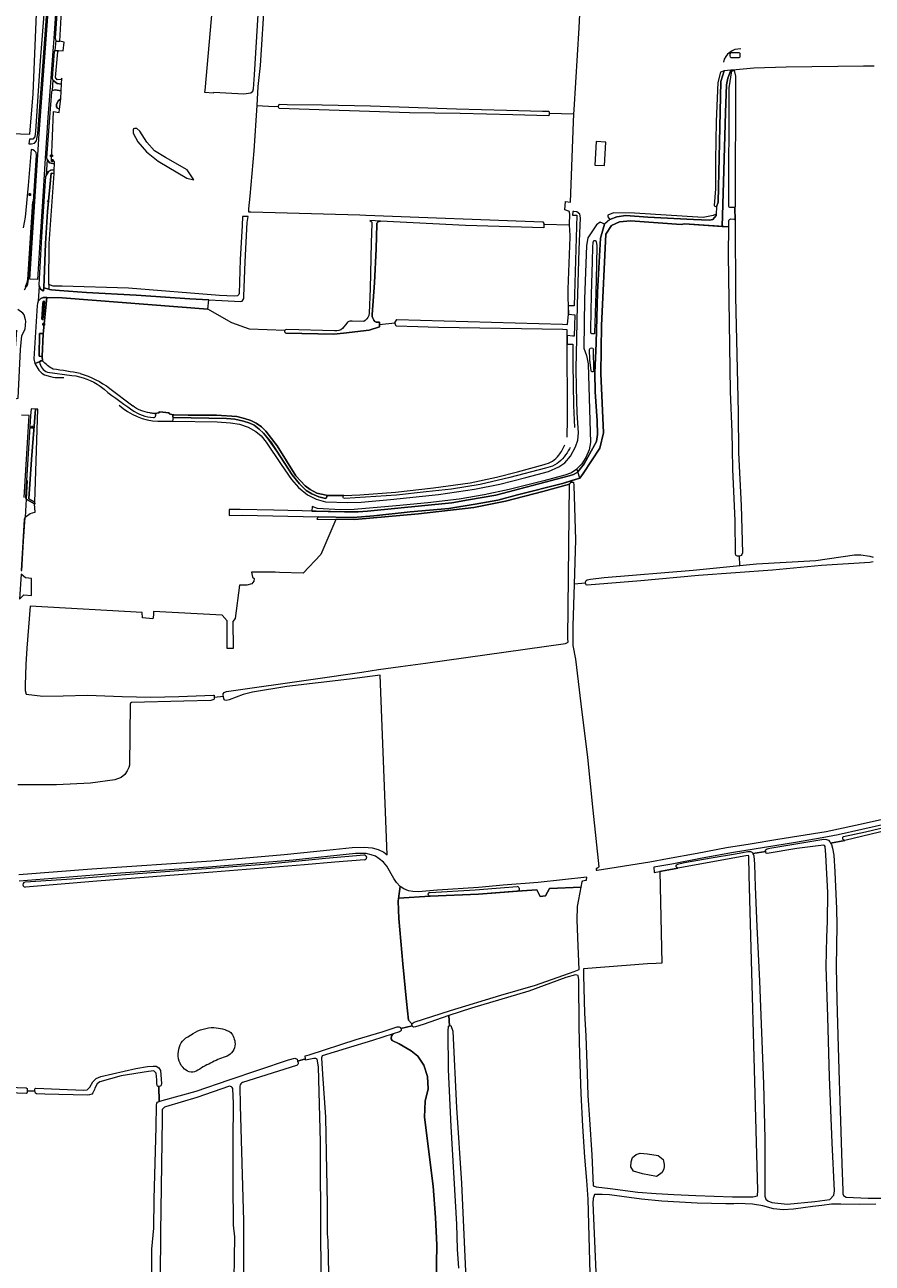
# Model space of a CAD drawing. Header units: metres. Extents: x 209813 to 223847, y 571801 to 587119.
# Tile 632 of 656: x 221809 to 222241, y 579156 to 579788. Entities that reach past the tile are written whole.
import ezdxf
from ezdxf.enums import TextEntityAlignment as Align

# ---------------------------------------------------------------- set-up
doc = ezdxf.new("R2010")
doc.units = ezdxf.units.M
for name, color, linetype, lineweight in [('B-RO-GR-BEPLANTING_CULTUUR_BOSPLANTSOEN-GV', 8, 'Continuous', 0), ('B-RO-GR-BOUWLAND-GV', 8, 'Continuous', 0), ('B-RO-GR-GRAS-GV', 8, 'Continuous', 0), ('B-RO-GR-GROENVOORZIENING-GV', 8, 'Continuous', 0), ('B-RO-IE-MEUBILAIR_WEGMEUBILAIR-S', 8, 'Continuous', 0), ('B-RO-KL-BRANDSTOF_LOCATIEPAAL-S', 8, 'Continuous', 0), ('B-RO-KL-DATA_CAI-S', 8, 'Continuous', 0), ('B-RO-OG-TERREIN_CULTUURSCHEIDING-GV', 8, 'Continuous', 0), ('B-RO-OG-WATER_GREPPEL-GV', 8, 'Continuous', 0), ('B-RO-OG-WEG-GV', 8, 'Continuous', 0), ('B-RO-RI-TERREINKAST-S', 8, 'Continuous', 0), ('B-RO-VH-ONVERHARD-GV', 8, 'Continuous', 0), ('B-RO-VH-VERHARDING_BETONSTRAATSTEEN-GV', 8, 'Continuous', 0), ('B-RO-VH-VERHARDING_HALFVERHARDING-GV', 8, 'Continuous', 0), ('B-RO-VH-VERHARDING_HALFVERHARDING_GRIND-GV', 8, 'Continuous', 0), ('B-RO-VW-MARKERING-G', 8, 'Continuous', 0)]:
    doc.layers.add(name, color=color, linetype=linetype, lineweight=lineweight)
doc.styles.add('NLCS-ISO', font='txt')

# ---------------------------------------------------------------- blocks, each defined once
blk = doc.blocks.new('SIE-WATER_VERKLIKKER_TRANSPORTLEIDING-SO')
at = {"color": 0, "linetype": 'ByBlock', "lineweight": 18}
blk.add_circle((0, 0), 1.5, dxfattribs=at)
at = {"color": 0, "linetype": 'ByBlock', "lineweight": 18, "style": 'NLCS-ISO'}
blk.add_text('vt', height=1.5, dxfattribs=at).set_placement((0, 0), align=Align.MIDDLE_CENTER)
blk = doc.blocks.new('SKL-DATA_SIGNAAL_CAIKAST-SO')
at = {"color": 0, "linetype": 'ByBlock', "lineweight": 18}
for points in [[(-2, 2), (2, 2), (2, 1.68), (-2, 1.68)], [(-2, 1.52), (2, 1.52), (2, -2), (-2, -2)]]:
    blk.add_lwpolyline(points, close=True, dxfattribs=at)
at = {"color": 0, "linetype": 'ByBlock', "lineweight": 18, "style": 'NLCS-ISO'}
blk.add_text('cai', height=1.5, dxfattribs=at).set_placement((0, 0), align=Align.MIDDLE_CENTER)
blk = doc.blocks.new('SKL-DATA_KAST-SO')
at = {"color": 0, "linetype": 'ByBlock', "lineweight": 18}
for points in [[(-2, 2), (2, 2), (2, 1.68), (-2, 1.68)], [(-2, 1.52), (2, 1.52), (2, -2), (-2, -2)]]:
    blk.add_lwpolyline(points, close=True, dxfattribs=at)
blk = doc.blocks.new('SRI-TERREINKAST-SO')
at = {"color": 0, "linetype": 'ByBlock', "lineweight": 18}
for points in [[(-2, 2), (2, 2), (2, 1.68), (-2, 1.68)], [(-2, 1.52), (2, 1.52), (2, -2), (-2, -2)]]:
    blk.add_lwpolyline(points, close=True, dxfattribs=at)
at = {"color": 0, "linetype": 'ByBlock', "lineweight": 18, "style": 'NLCS-ISO'}
blk.add_text('rio', height=1.5, dxfattribs=at).set_placement((0, 0), align=Align.MIDDLE_CENTER)

msp = doc.modelspace()

# ---------------------------------------------------------------- linework, layer by layer
at = {"layer": 'B-RO-GR-BEPLANTING_CULTUUR_BOSPLANTSOEN-GV', "flags": 128}
msp.add_lwpolyline([(221826.241, 579744.764), (221826.908, 579749.924), (221825.502, 579748.947), (221824.672, 579747.158), (221824.672, 579745.914), (221825.16, 579745.174)], close=True, dxfattribs=at)
for points in [[(222096.873, 579144.98), (222096.088, 579176.373), (222095.733, 579189.139), (222095.032, 579198.549), (222094.089, 579210.535), (222092.961, 579226.376), (222092.193, 579242.982), (222091.386, 579262.758), (222091.138, 579276.851), (222091.02, 579300.973), (222090.608, 579303.078), (222089.218, 579303.49), (222084.252, 579302.044), (222065.422, 579295.186), (222036.175, 579286.437), (222024.731, 579282.76), (222024.999, 579277.363), (222025.732, 579277.532), (222026.77, 579274.771), (222028.646, 579235.617), (222031.103, 579197.251), (222033.93, 579137.276)], [(222018.2, 579147.001), (222018.517, 579165.575), (222017.882, 579179.704), (222016.612, 579195.738), (222012.326, 579230.822), (222012.644, 579239.077), (222014.072, 579245.268), (222013.755, 579251.618), (222012.009, 579257.333), (222008.834, 579261.937), (222005.491, 579264.644), (221999.36, 579268.233), (221995.722, 579269.886), (221995.259, 579270.878), (221995.392, 579272.4), (221996.359, 579273.441), (221985.826, 579270.022), (221972.345, 579265.901), (221960.034, 579262.081), (221959.694, 579261.19), (221960.362, 579252.762), (221961.812, 579230.971), (221962.32, 579203.664), (221962.546, 579196.06), (221962.702, 579185.667), (221962.587, 579171.338), (221963.047, 579167.953), (221964.542, 579091.253)]]:
    msp.add_lwpolyline(points, dxfattribs=at)
at = {"layer": 'B-RO-GR-BOUWLAND-GV', "flags": 128}
for points in [[(221795.204, 579246.323), (221809.243, 579245.805), (221809.664, 579245.45), (221809.814, 579245.141), (221809.737, 579244.258), (221813.688, 579244.138), (221813.624, 579244.507), (221813.636, 579245.111), (221813.778, 579245.46), (221814.214, 579245.639), (221826.276, 579245.236), (221838.547, 579244.632), (221840.367, 579244.83), (221841.759, 579246.204), (221843.134, 579248.936), (221844.891, 579250.62), (221847.295, 579251.548), (221865.179, 579255.731), (221871.107, 579256.733), (221873.934, 579256.964), (221875.416, 579256.925), (221876.889, 579256.107), (221877.755, 579254.611), (221878.216, 579248.044), (221877.981, 579247.127), (221877.819, 579246.87), (221877.566, 579246.611), (221877.073, 579246.532), (221876.79, 579246.529), (221876.955, 579238.911), (221878.559, 579239.326), (221895.798, 579244.194), (221912.634, 579249.882), (221942.977, 579260.175), (221946.132, 579261.02), (221947.339, 579260.44), (221947.563, 579259.517), (221951.603, 579260.55), (221951.439, 579262.199), (221953.499, 579262.739), (221977.475, 579270.558), (221990.691, 579274.365), (221998.394, 579276.915), (221999.38, 579276.981), (221999.988, 579276.567), (222000.189, 579276.084), (222006.024, 579277.486), (222005.939, 579277.648), (222005.874, 579278.043), (222005.885, 579278.394), (222004.108, 579280.386), (222003.034, 579289.835), (222001.279, 579309.083), (221999.202, 579332.132), (221998.88, 579340.931), (221999.799, 579348.531), (221998.017, 579350.423), (221996.627, 579352.595), (221993.147, 579358.806), (221991.372, 579360.794), (221989.212, 579362.597), (221987.231, 579363.914), (221985.027, 579364.688), (221982.488, 579365.301), (221977.081, 579365.307), (221945.397, 579361.844), (221902.141, 579358.301), (221852.452, 579354.885), (221805.695, 579351.163)], [(221981.637, 579362.084), (221966.575, 579360.924), (221951.102, 579359.589), (221904.329, 579355.783), (221845.27, 579351.244), (221808.899, 579348.197)], [(221891.663, 579271.866), (221894.304, 579273.598)]]:
    msp.add_lwpolyline(points, dxfattribs=at)
at = {"layer": 'B-RO-GR-BOUWLAND-GV'}
for points in [[(221894.304, 579273.598, -0.1413561), (221904.967, 579276.555)], [(221904.967, 579276.555, -0.1189019), (221913.469, 579274.13)], [(221886.899, 579264.436, -0.2613006), (221891.663, 579271.866)], [(221913.469, 579274.13, -0.1611663), (221915.735, 579268.288)], [(221889.985, 579255.428, -0.2817673), (221886.899, 579264.436)], [(221915.735, 579268.288, -0.2779894), (221911.619, 579261.919)], [(221904.232, 579258.893, 0.0317351), (221896.767, 579254.881)], [(221911.619, 579261.919, 0.0537399), (221904.232, 579258.893)], [(221896.767, 579254.881, -0.3811738), (221889.985, 579255.428)]]:
    msp.add_lwpolyline(points, format="xyb", dxfattribs=at)
msp.add_arc((221981.679, 579363.266), 1.182, 267.969815, 104.095814, dxfattribs=at)
at = {"layer": 'B-RO-GR-GRAS-GV', "flags": 128}
for points in [[(221909.073, 579854.434), (221900.257, 579754.262), (221900.182, 579753.412), (221904.737, 579752.98), (221904.93, 579753.355), (221920.161, 579752.573), (221923.751, 579753.022), (221924.708, 579753.913), (221925.085, 579755.055), (221925.61, 579762.126), (221929.028, 579818.328)], [(221930.682, 579801.79), (221928.51, 579766.985), (221927.333, 579756.187), (221926.836, 579746.527), (221935.601, 579746.128), (221937.857, 579746.275), (221938.266, 579747.319), (221942.273, 579747.044), (221960.112, 579746.902), (221984.714, 579746.361), (222028.588, 579744.827), (222054.097, 579744.123), (222072.371, 579743.673), (222075.667, 579743.673), (222075.878, 579743.116), (222075.878, 579742.481)], [(221796.709, 579732.463), (221811.051, 579731.903), (221812.745, 579752.492), (221814.539, 579793.38)], [(222088.483, 579742.167), (222088.649, 579744.332), (222091.134, 579786.203), (222091.489, 579793.151)], [(222241.558, 579766.642), (222235.984, 579766.638), (222196.592, 579766.163), (222180.089, 579765.606), (222169.331, 579764.598), (222169.331, 579764.286), (222170.096, 579764.36), (222170.727, 579761.546), (222170.626, 579694.836), (222170.502, 579694.548), (222170.643, 579688.198), (222170.74, 579649.099), (222172.155, 579590.022), (222172.377, 579569.574), (222173.672, 579542.632), (222174.308, 579518.528), (222174.069, 579517.752), (222173.685, 579517.158), (222172.906, 579516.801)], [(221926.836, 579746.527), (221925.341, 579723.379), (221923.215, 579700.31), (221922.534, 579693.851), (221922.597, 579692.389), (221923.776, 579692.314), (221979.261, 579690.778), (221982.303, 579690.747), (222072.55, 579687.195), (222073.1, 579686.356), (222073.18, 579686.039), (222086.205, 579685.673), (222086.172, 579686.448), (222086.398, 579690.68), (222086.181, 579692.593), (222083.895, 579693.42), (222084.213, 579697.707), (222086.689, 579697.279), (222088.188, 579738.316), (222088.483, 579742.167), (222075.878, 579742.481), (222075.718, 579741.313), (222057.378, 579741.749), (222030.492, 579742.488), (222004.694, 579742.865), (221938.252, 579745.004), (221937.857, 579745.72), (221937.857, 579746.275)], [(222073.18, 579686.039), (222073.1, 579685.483), (222073.179, 579684.271), (222033.176, 579685.462), (221989.881, 579687.666), (221989.097, 579687.436), (221988.517, 579687.218), (221988.245, 579686.964), (221988.046, 579686.656), (221987.937, 579685.894), (221987.558, 579673.438), (221986.781, 579656.249), (221985.587, 579639.948), (221985.623, 579639.077), (221986.004, 579638.117), (221986.512, 579637.138), (221987.001, 579636.521), (221987.687, 579636.143), (221989.402, 579636.072), (221989.39, 579634.902), (221997.085, 579635.794), (221998.14, 579637.47), (222082.626, 579635.173), (222085.178, 579634.983), (222085.644, 579640.139), (222085.433, 579652.922), (222086.449, 579679.457), (222086.464, 579680.223), (222086.205, 579685.673)], [(222094.413, 579503.032), (222094.417, 579503.755), (222094.728, 579504.404), (222095.273, 579504.798), (222096.902, 579505.187), (222103.921, 579505.905), (222149.252, 579509.725), (222173.085, 579512.069), (222172.906, 579516.801), (222171.875, 579516.807), (222171.352, 579516.954), (222171.029, 579517.408), (222170.853, 579518.223), (222170.679, 579534.803), (222169.514, 579561.206), (222169.251, 579571.41), (222169.085, 579580.117), (222168.297, 579600.863), (222167.316, 579670.693), (222167.358, 579684.649), (222144.858, 579686.256), (222143.139, 579685.859), (222117.209, 579687.712), (222111.653, 579687.182), (222107.684, 579685.33), (222104.774, 579680.965), (222102.531, 579634.388), (222102.134, 579609.914), (222103.457, 579579.752), (222101.599, 579571.824), (222093.138, 579558.982), (222091.498, 579556.675), (222087.352, 579555.339), (222087.227, 579554.616), (222088.189, 579554.51), (222088.393, 579552.817), (222089.241, 579525.218), (222088.533, 579502.495)], [(221941.098, 579631.838), (221923.127, 579632.605), (221914.022, 579635.703), (221901.91, 579642.8), (221827.58, 579648.569), (221819.798, 579648.714), (221817.877, 579630.194), (221817.324, 579618.688), (221817.483, 579616.486)], [(221989.39, 579634.902), (221989.379, 579633.784), (221984.07, 579632.039), (221971.014, 579630.559)], [(222085.068, 579577.464), (222085.127, 579586.935), (222084.949, 579629.245), (222085.031, 579632.274), (222082.827, 579632.425), (222019.491, 579633.417), (222008.921, 579633.822), (221997.819, 579634.125), (221997.085, 579635.794)], [(221971.014, 579630.559), (221966.021, 579630.048), (221941.621, 579630.584)], [(221851.872, 579602.383), (221863.547, 579593.527)], [(221872.27, 579589.946), (221874.756, 579589.515), (221876.809, 579589.867), (221877.14, 579590.462), (221882.167, 579589.933), (221882.167, 579589.338), (221884.174, 579588.843), (221884.573, 579588.934), (221891.808, 579588.79), (221906.168, 579588.665), (221916.685, 579588.014), (221920.583, 579587.035), (221923.775, 579585.984), (221926.386, 579584.715), (221929.178, 579582.776), (221931.391, 579580.528), (221937.194, 579573.022), (221946.697, 579557.847), (221951.431, 579552.644), (221953.951, 579550.867), (221957.451, 579549.036), (221962.147, 579547.931), (221962.31, 579547.84), (221971.213, 579547.769), (221979.318, 579548.133), (221997.432, 579549.441), (222016.814, 579551.674), (222035.617, 579554.306), (222049.016, 579557.046), (222059.677, 579559.803), (222073.25, 579563.602)], [(221909.805, 579445.253), (221909.681, 579446.057), (221909.699, 579446.691), (221910.098, 579447.417), (221911.294, 579447.925), (221955.517, 579454.205), (221980.357, 579457.653), (221988.742, 579459.003), (222000, 579460.626), (222012.746, 579462.3), (222084.193, 579472.273), (222085.533, 579473.02), (222085.362, 579474.888), (222086.213, 579553.59), (222072.567, 579549.844), (222053.628, 579544.949), (222037.395, 579541.599), (222009.184, 579538.461), (221976.842, 579535.544), (221967.113, 579535.586), (221959.44, 579517.636), (221950.444, 579508.111), (221938.406, 579508.508), (221936.23, 579508.765), (221924.026, 579508.765), (221924.515, 579506.127), (221925.441, 579505.465), (221925.309, 579504.142), (221924.25, 579502.687), (221921.737, 579502.026), (221918.002, 579502.148), (221915.784, 579485.092), (221914.595, 579483.624), (221914.708, 579469.866), (221914.436, 579469.739), (221911.716, 579469.703), (221911.625, 579469.902), (221911.631, 579483.813), (221909.052, 579486.835), (221874.093, 579488.717), (221874.083, 579486.758), (221873.791, 579484.926), (221868.602, 579485.387), (221868.331, 579488.155), (221811.195, 579491.298), (221809.617, 579470.016), (221809.027, 579461.563), (221808.666, 579451.111), (221808.763, 579448.378), (221809.171, 579446.54), (221817.797, 579445.519), (221828.15, 579445.72), (221840.534, 579446.03), (221858.104, 579445.271), (221872.809, 579444.947), (221887.078, 579445.366), (221904.739, 579446.022), (221904.992, 579445.949), (221905.036, 579444.857)], [(222173.085, 579512.069), (222181.525, 579512.899), (222211.728, 579514.692), (222231.489, 579517.596), (222234.634, 579517.505), (222239.259, 579516.881), (222240.919, 579516.401)], [(222240.996, 579514.032), (222239.312, 579513.59), (222214.624, 579512.072), (222189.624, 579509.796), (222152.02, 579507.015), (222122.534, 579504.259), (222095.112, 579502.105), (222094.733, 579502.198), (222094.536, 579502.507), (222094.413, 579503.032), (222088.533, 579502.495), (222087.957, 579481.415), (222087.949, 579471.306), (222089.25, 579464.299), (222091.937, 579441.539), (222095.357, 579414.272), (222098.073, 579387.354), (222101.086, 579358.535), (222100.994, 579358.12), (222100.539, 579357.743), (222099.96, 579357.656), (222099.78, 579357.675), (222099.835, 579356.782), (222100.216, 579356.808), (222127.184, 579361.103), (222136.183, 579362.777), (222151.264, 579365.497), (222166.297, 579368.294), (222178.275, 579370.218), (222192.334, 579372.602), (222217.087, 579376.533), (222231.972, 579379.809), (222252.781, 579384.248)], [(221805.514, 579354.637), (221842.728, 579357.416), (221903.74, 579361.577), (221940.774, 579364.86), (221965.799, 579367.277), (221975.474, 579368.269), (221981.57, 579368.509), (221985.678, 579368.131), (221988.686, 579367.322), (221991.541, 579365.891), (221993.245, 579364.551), (221989.734, 579456.173), (221973.962, 579454.217), (221942.089, 579450.425), (221924.676, 579447.491), (221919.762, 579446.385), (221912.637, 579443.609), (221911.114, 579443.228), (221910.443, 579443.391), (221909.971, 579444.171), (221909.805, 579445.253), (221905.036, 579444.857), (221905.065, 579444.118), (221904.902, 579443.737), (221903.361, 579443.356), (221889.581, 579442.864), (221862.927, 579442.28), (221862.438, 579441.881), (221862.275, 579441.464), (221861.862, 579410.278), (221861.481, 579409.063), (221860.666, 579407.485), (221859.506, 579405.617), (221857.729, 579404.094), (221854.393, 579402.788), (221842.081, 579401.209), (221824.693, 579400.3), (221804.966, 579400.315)], [(222252.725, 579378.134), (222226.565, 579371.998), (222219.255, 579370.627), (222219.698, 579369.848), (222220.252, 579367.967), (222220.904, 579364.422), (222221.425, 579355.996), (222222.236, 579337.04), (222222.5, 579328.777), (222222.094, 579307.459), (222222.46, 579290.622), (222223.141, 579266.62), (222223.738, 579249.425), (222224.267, 579228.986), (222224.995, 579207.158), (222225.499, 579193.481), (222225.578, 579191.891), (222225.909, 579191.033), (222226.295, 579190.577), (222227.186, 579190.032), (222238.496, 579189.557), (222249.076, 579189.623)], [(222029.775, 579154.002), (222029.149, 579163.641), (222028.742, 579176.383), (222025.878, 579226.048), (222024.568, 579255.176), (222024.255, 579274.754), (222024.539, 579277.257), (222024.999, 579277.363), (222024.731, 579282.76), (222011.554, 579278.059), (222007.608, 579276.905), (222006.603, 579276.818), (222006.234, 579277.088), (222006.024, 579277.486), (222000.189, 579276.084), (222000.344, 579275.712), (222000.314, 579275.127), (222000.117, 579274.722), (221999.518, 579274.35), (221996.359, 579273.441), (221995.392, 579272.4), (221995.259, 579270.878), (221995.722, 579269.886), (221999.36, 579268.233), (222005.491, 579264.644), (222008.834, 579261.937), (222012.009, 579257.333), (222013.755, 579251.618), (222014.072, 579245.268), (222012.644, 579239.077), (222012.326, 579230.822), (222016.612, 579195.738), (222017.882, 579179.704), (222018.517, 579165.575), (222018.2, 579147.001)], [(221947.064, 579257.227), (221919.489, 579248.595)], [(221951.603, 579260.55), (221947.563, 579259.517), (221947.809, 579258.508)], [(221961.294, 579051.409), (221959.433, 579167.774), (221959.181, 579218.36), (221958.159, 579256.503), (221957.477, 579260.506), (221956.813, 579260.861), (221955.853, 579260.752), (221951.667, 579259.901), (221951.603, 579260.55)], [(221873.034, 579070.214), (221873.209, 579163.619), (221874.295, 579174.312), (221874.43, 579189.118), (221874.762, 579201.477), (221875.481, 579225.764), (221875.72, 579237.029), (221875.867, 579238.017), (221876.228, 579238.478), (221876.79, 579238.868), (221876.955, 579238.911), (221876.79, 579246.529), (221876.561, 579246.527), (221876.249, 579246.706), (221875.934, 579247.05), (221875.766, 579248.183), (221875.769, 579249.944), (221875.537, 579253.324), (221874.334, 579254.583), (221871.628, 579254.221), (221857.645, 579251.882), (221846.73, 579248.932), (221845.377, 579247.884), (221844.203, 579245.746), (221844.078, 579244.914), (221843.244, 579243.263), (221842.684, 579242.654), (221841.499, 579242.312), (221840.327, 579242.166), (221818.674, 579242.569), (221814.557, 579242.798), (221813.986, 579243.195), (221813.741, 579243.832), (221813.688, 579244.138), (221809.737, 579244.258), (221809.684, 579243.658), (221809.488, 579243.181), (221809.198, 579242.922), (221795.825, 579243.538)], [(221912.926, 579246.617), (221896.166, 579240.952), (221880.247, 579236.209)], [(221915.145, 579137.569), (221915.677, 579169.947), (221914.923, 579175.806), (221914.737, 579197.743), (221914.734, 579218.691), (221914.965, 579237.899), (221914.496, 579245.5)], [(221918.2, 579246.69), (221918.356, 579236.792), (221920.084, 579178.082), (221920.063, 579144.036)], [(221878.611, 579234.783), (221878.51, 579230.11), (221877.697, 579172.117), (221876.773, 579056.03)], [(222242.334, 579186.487), (222233.948, 579186.317), (222224.529, 579186.593), (222219.72, 579186.559), (222214.76, 579185.785), (222210.221, 579185.405), (222200.426, 579183.957), (222195.098, 579183.702), (222190.102, 579184.217), (222184.705, 579185.632), (222179.438, 579186.538), (222172.006, 579186.808), (222170.04, 579186.691), (222165.864, 579186.67), (222151.246, 579187.074), (222133.284, 579188.099), (222122.942, 579189.123), (222106.512, 579191.265), (222102.826, 579191.524), (222098.923, 579191.39), (222098.181, 579189.36), (222098.092, 579187.277), (222100.162, 579140.186)]]:
    msp.add_lwpolyline(points, dxfattribs=at)
at = {"layer": 'B-RO-GR-GRAS-GV'}
for points in [[(221941.621, 579630.584, -0.4235975), (221941.098, 579631.838)], [(221836.817, 579609.941, -0.0840766), (221851.872, 579602.383)], [(222080.802, 579568.355, 0.0601778), (222083.788, 579573.571)], [(222073.25, 579563.602, 0.1957922), (222080.802, 579568.355)], [(221947.809, 579258.508, -0.3451194), (221947.064, 579257.227)], [(221914.496, 579245.5, 0.3538453), (221912.926, 579246.617)], [(221919.489, 579248.595, 0.284451), (221918.2, 579246.69)], [(221880.247, 579236.209, 0.0979624), (221878.611, 579234.783)]]:
    msp.add_lwpolyline(points, format="xyb", dxfattribs=at)
at = {"layer": 'B-RO-GR-GRAS-GV', "flags": 128}
for points in [[(222130.305, 579309.287), (222125.987, 579309.126), (222093.358, 579306.48), (222093.329, 579303.089), (222093.865, 579283.905), (222094.593, 579272.307), (222095.165, 579253.142), (222095.451, 579241.923), (222096.386, 579229.725), (222097.605, 579211.663), (222098.261, 579195.87), (222099.776, 579195.428), (222106.98, 579194.539), (222121.009, 579192.702), (222130.284, 579192.026), (222139.439, 579191.455), (222150.658, 579190.947), (222169.213, 579190.273), (222179.625, 579190.277), (222181.985, 579190.779), (222182.189, 579193.762), (222181.733, 579211.788), (222177.713, 579354.273), (222177.58, 579364.011), (222177.356, 579364.244), (222176.022, 579364.076), (222141.398, 579357.893), (222132.248, 579356.138), (222133.177, 579309.425)], [(222216.568, 579368.876), (222216.244, 579369.386), (222215.676, 579369.585), (222202.12, 579367.826), (222186.878, 579365.287), (222186.457, 579365.432), (222186.236, 579365.87), (222186.19, 579366.261), (222179.636, 579365.228), (222180.117, 579364.016), (222180.442, 579359.812), (222180.806, 579348.319), (222181.6, 579328.144), (222183.067, 579300.166), (222185.127, 579247.844), (222185.76, 579219.861), (222185.833, 579190.561), (222186.23, 579189.105), (222187.222, 579188.312), (222189.405, 579187.386), (222197.144, 579186.592), (222211.167, 579187.915), (222218.972, 579188.907), (222220.857, 579191.09), (222221.245, 579193.42), (222220.097, 579217.854), (222218.659, 579251.482), (222217.959, 579281.79), (222216.996, 579307.704), (222217.388, 579322.574), (222217.735, 579330.711), (222217.806, 579345.335), (222216.856, 579364.598)], [(222059.328, 579346.048), (222039.771, 579344.57), (222015.161, 579343.554), (221999.08, 579342.584), (221998.88, 579340.931), (221999.202, 579332.132), (222001.279, 579309.083), (222003.034, 579289.835), (222004.108, 579280.386), (222005.885, 579278.394), (222006.049, 579278.701), (222007.033, 579279.32), (222025.584, 579285.182), (222051.175, 579293.134), (222068.795, 579298.184), (222088.584, 579305.127), (222091.096, 579306.226), (222090.553, 579318.173), (222090.083, 579331.235), (222090.335, 579338.311), (222092.076, 579348.114), (222075.99, 579347.434), (222073.986, 579343.649), (222071.203, 579343.315), (222069.533, 579346.766)], [(222123.412, 579201.924), (222118.848, 579203.314), (222117.538, 579205.615), (222117.618, 579208.155), (222118.253, 579210.378), (222120.118, 579211.807), (222122.182, 579212.521), (222125.873, 579212.283), (222131.345, 579211.342), (222133.907, 579209.393), (222134.436, 579206.781), (222134.487, 579205.683), (222134.241, 579204.633), (222133.461, 579202.625), (222130.887, 579200.759), (222130.532, 579200.723)]]:
    msp.add_lwpolyline(points, close=True, dxfattribs=at)
at = {"layer": 'B-RO-GR-GROENVOORZIENING-GV', "flags": 128}
msp.add_lwpolyline([(222099.867, 579728.299), (222099.089, 579716.228), (222104.043, 579715.93), (222104.791, 579727.901)], close=True, dxfattribs=at)
at = {"layer": 'B-RO-OG-TERREIN_CULTUURSCHEIDING-GV'}
for points in [[(222173.546, 579775.413, 0.3630127), (222164.612, 579768.67)], [(222096.406, 579622.22, -0.8290918), (222098.448, 579622.225)], [(222098.562, 579611.549, -1.0005442), (222097.231, 579611.235)], [(221856.619, 579593.899, 0.1797662), (221876.424, 579585.653)], [(221874.756, 579589.515, -0.2936762), (221875.231, 579588.431)], [(222086.512, 579572.204, -0.0089378), (222086.179, 579571.643)], [(222086.179, 579571.643, -0.1108531), (222079.84, 579564)], [(222015.161, 579343.554, -1.0005122), (222015.204, 579345.462)], [(222060.386, 579347.971, -0.5449248), (222059.632, 579346.069)]]:
    msp.add_lwpolyline(points, format="xyb", dxfattribs=at)
at = {"layer": 'B-RO-OG-TERREIN_CULTUURSCHEIDING-GV', "flags": 128}
for points in [[(222168.377, 579773.343), (222168.65, 579773.595), (222172.591, 579773.554), (222172.88, 579773.389), (222172.969, 579773.208), (222172.939, 579771.219), (222172.793, 579771.003), (222172.54, 579770.914), (222168.579, 579770.847), (222168.256, 579771.192), (222168.061, 579771.88), (222168.065, 579772.477), (222168.121, 579772.911)], [(222161.054, 579694.953), (222161.94, 579697.222), (222162.488, 579720.135), (222163.085, 579751.217), (222163.285, 579758.838), (222165.008, 579764.193), (222163.108, 579763.565), (222161.755, 579758.301), (222160.972, 579738.462), (222160.634, 579718.769), (222160.668, 579704.128), (222159.892, 579695.652), (222160.231, 579695.307)], [(222167.358, 579684.649), (222167.368, 579688.018), (222167.571, 579688.343), (222167.753, 579688.54), (222168.224, 579688.718), (222170.014, 579688.69), (222170.267, 579688.616), (222170.643, 579688.198), (222170.502, 579694.548), (222170.339, 579694.495), (222167.916, 579694.509), (222167.592, 579694.71), (222167.39, 579695.09), (222167.573, 579755.514), (222168.862, 579764.241), (222169.331, 579764.286), (222169.331, 579764.598), (222168.496, 579764.52), (222166.983, 579760.427), (222166.226, 579757.149), (222165.722, 579743.069), (222164.725, 579707.47), (222163.985, 579684.89)], [(222161.007, 579691.162), (222159.463, 579690.518), (222154.397, 579689.549), (222119.365, 579691.677), (222108.671, 579691.872), (222105.746, 579690.614), (222105.762, 579689.817), (222106.706, 579688.43), (222110.352, 579689.873), (222114.934, 579690.421), (222126.142, 579689.624), (222149.454, 579688.528), (222157.473, 579688.18), (222159.267, 579688.479), (222160.91, 579690.421)], [(222097.166, 579630.334), (222097.079, 579630.786), (222097.053, 579632.558), (222097.355, 579650.148), (222097.96, 579667.013), (222098.112, 579674.443), (222098.305, 579676.575), (222098.436, 579677.352), (222098.692, 579677.676), (222098.945, 579677.783), (222099.325, 579677.817), (222099.668, 579677.652), (222099.863, 579677.127), (222100.069, 579675.173), (222099.958, 579665.555), (222099.603, 579651.148), (222099.012, 579630.631), (222098.865, 579630.197), (222098.25, 579630.093), (222097.509, 579630.133)], [(221954.97, 579542.127), (221954.821, 579539.854), (221971.46, 579539.497), (221978.473, 579539.421), (221983.268, 579539.818), (222026.253, 579544.077), (222034.767, 579545.571), (222048.573, 579547.893), (222086.018, 579557.798), (222088.313, 579558.554), (222090.067, 579559.56), (222090.444, 579559.899), (222090.011, 579561.431), (222089.846, 579561.262), (222087.139, 579559.384), (222083.868, 579558.132), (222073.071, 579555.286), (222055.397, 579550.816), (222042.625, 579548.077), (222029.925, 579545.957), (222013.917, 579543.991), (221997.825, 579542.453), (221976.349, 579540.712), (221969.463, 579540.48), (221957.803, 579541.205)], [(222087.352, 579555.339), (222082.704, 579553.841), (222059.724, 579548.142), (222049.6, 579545.46), (222038.141, 579543.313), (222024.722, 579541.226), (222005.028, 579539.384), (221986.386, 579537.471), (221975.984, 579536.511), (221958.08, 579536.931), (221957.369, 579535.628), (221976.842, 579535.544), (222009.184, 579538.461), (222037.395, 579541.599), (222053.628, 579544.949), (222072.567, 579549.844), (222086.213, 579553.59), (222087.063, 579554.634), (222087.227, 579554.616)]]:
    msp.add_lwpolyline(points, close=True, dxfattribs=at)
for points in [[(221884.036, 579585.606), (221906.553, 579585.252), (221913.444, 579584.849), (221917.917, 579584.137), (221922.346, 579582.558), (221926.242, 579580.41), (221928.997, 579578.109), (221931.608, 579575.005), (221939.165, 579563.611), (221944.444, 579555.906), (221948.009, 579551.804), (221952.713, 579548.164), (221957.098, 579545.899), (221961.894, 579544.627), (221973.119, 579544.13), (221980.045, 579544.448), (221994.943, 579545.665), (222019.335, 579548.278), (222037.688, 579550.933), (222050.678, 579553.569), (222063.888, 579556.887), (222075.45, 579560.038), (222080.675, 579562.317), (222083.811, 579564.408), (222086.696, 579567.842), (222089.27, 579572.508), (222090.397, 579576.037), (222090.796, 579579.69), (222090.179, 579589.969), (222089.722, 579602.716), (222089.653, 579612.556), (222089.875, 579627.826), (222090.211, 579644.891), (222091.065, 579673.075), (222091.417, 579681.573), (222091.788, 579689.267), (222091.375, 579691.211), (222089.857, 579692.297), (222088.375, 579692.602), (222087.809, 579692.6), (222087.673, 579690.665), (222089.959, 579690.638), (222088.49, 579644.379), (222085.489, 579644.426), (222085.644, 579640.139), (222088.99, 579639.83), (222088.635, 579629.033), (222087.917, 579629.03), (222084.949, 579629.245), (222084.964, 579624.901), (222087.835, 579624.931), (222087.882, 579614.901), (222088.311, 579593.58), (222088.747, 579582.413)], [(222090.444, 579559.899), (222093.655, 579563.972), (222099.896, 579575.277), (222100.547, 579578.808), (222100.316, 579585.89), (222099.287, 579600.663), (222099.045, 579610.275), (222099.842, 579625.368), (222100.539, 579651.369), (222102.033, 579678.915), (222104.1, 579686.007), (222102.941, 579686.661), (222101.869, 579687.169), (222099.887, 579685.79), (222095.529, 579679.112), (222094.797, 579675.147), (222093.904, 579647.765), (222093.512, 579622.863), (222094.779, 579619.056), (222095.68, 579614.965), (222096.561, 579585.81), (222096.88, 579574.846), (222096.194, 579570.999), (222094.498, 579567.115), (222092.401, 579563.867), (222090.011, 579561.431)], [(222097.231, 579611.235), (222096.507, 579616.916), (222096.406, 579622.22)], [(221816.033, 579615.92), (221813.664, 579615.046), (221815.727, 579611.719), (221817.283, 579610.051), (221818.501, 579609.291), (221821.702, 579608.508), (221822.802, 579608.138), (221824.078, 579607.996), (221828.477, 579607.848)], [(221884.036, 579585.606), (221884.318, 579587.572), (221884.066, 579587.774), (221883.939, 579588.082), (221883.921, 579588.571), (221884.174, 579588.843), (221882.167, 579589.338), (221882.167, 579589.933), (221877.14, 579590.462), (221876.809, 579589.867), (221874.756, 579589.515)], [(221876.424, 579585.653), (221884.036, 579585.606)], [(222079.84, 579564), (222077.472, 579562.726), (222073.888, 579561.676), (222055.833, 579556.92), (222040.603, 579553.418), (222026.098, 579551.059), (222013.079, 579549.661), (221998.048, 579547.918), (221971.721, 579546.246), (221970.941, 579546.427), (221970.796, 579546.826), (221970.778, 579547.443), (221970.887, 579547.66), (221971.213, 579547.769), (221962.31, 579547.84), (221962.419, 579547.46), (221962.292, 579546.517), (221962.184, 579546.335), (221961.875, 579546.299), (221958.358, 579547.151), (221954.822, 579548.546), (221951.884, 579550.305), (221948.493, 579553.659), (221944.757, 579558.3), (221937.031, 579570.393), (221932.117, 579577.391), (221930.231, 579579.603), (221927.982, 579581.633), (221925.389, 579583.591), (221923.158, 579584.715), (221920.094, 579585.675), (221915.633, 579586.69), (221911.264, 579586.998), (221884.318, 579587.572)], [(222247.312, 579380.162), (222223.103, 579374.862), (222215.034, 579373.26), (222201.438, 579370.862), (222169.834, 579365.753), (222153.743, 579362.926), (222138.374, 579359.916), (222129.174, 579358.348), (222129.279, 579355.568), (222141.398, 579357.893), (222140.867, 579358.074), (222140.61, 579358.439), (222140.608, 579359.024), (222140.697, 579359.591), (222141.172, 579359.922), (222144.789, 579360.647), (222158.438, 579363.104), (222170.845, 579365.192), (222177.167, 579366.31), (222178.41, 579366.277), (222178.922, 579366.133), (222179.472, 579365.641), (222179.636, 579365.228), (222186.19, 579366.261), (222186.161, 579366.51), (222186.178, 579366.948), (222186.487, 579367.315), (222186.943, 579367.719), (222188.295, 579368.034), (222197.486, 579369.472), (222215.795, 579372.633), (222217.166, 579372.473), (222218.173, 579372.019), (222218.889, 579371.272), (222219.255, 579370.627), (222226.565, 579371.998), (222225.888, 579372.233), (222225.594, 579372.671), (222225.566, 579373.012), (222225.572, 579373.621), (222225.882, 579373.915), (222237.063, 579376.401), (222251.348, 579379.738)], [(222095.046, 579353.233), (222070.273, 579350.579), (222052.33, 579349.114), (222039.805, 579347.918), (222018.877, 579346.632), (222009.01, 579345.825), (222006.27, 579345.868), (222004.097, 579346.213), (222001.781, 579347.318), (221999.799, 579348.531), (221999.08, 579342.584), (222015.161, 579343.554)], [(222059.632, 579346.069), (222069.533, 579346.766), (222071.203, 579343.315), (222073.986, 579343.649), (222075.99, 579347.434), (222092.076, 579348.114), (222092.632, 579350.782), (222093.028, 579351.279), (222094.376, 579351.732), (222094.813, 579351.697), (222095.046, 579353.233)], [(222015.204, 579345.462), (222038.021, 579346.841), (222059.521, 579348.474)]]:
    msp.add_lwpolyline(points, dxfattribs=at)
at = {"layer": 'B-RO-OG-WATER_GREPPEL-GV', "flags": 128}
for points in [[(221894.733, 579708.616), (221891.36, 579713.801), (221880.317, 579720.091), (221874.659, 579723.499), (221870.688, 579727.887), (221867.224, 579733.434), (221865.7, 579734.794), (221864.467, 579734.921), (221863.996, 579734.685), (221863.688, 579734.105), (221863.779, 579732.382), (221866.064, 579727.977), (221870.598, 579722.991), (221876.528, 579718.151), (221891.179, 579709.595)], [(221919.562, 579690.048), (221919.254, 579685.395), (221918.259, 579668.115), (221917.844, 579650.799), (221917.699, 579650.201), (221916.902, 579649.584), (221915.252, 579649.384), (221907.709, 579649.764), (221861.472, 579653.384), (221827.613, 579654.482), (221822.957, 579654.406), (221820.803, 579655.254), (221820.844, 579652.902), (221821.114, 579652.789), (221822.201, 579652.535), (221826.242, 579652.218), (221839.932, 579651.314), (221865.262, 579649.921), (221892.678, 579648.057), (221918.57, 579646.647), (221919.277, 579646.883), (221919.676, 579647.336), (221920.148, 579648.134), (221920.238, 579649.313), (221920.906, 579666.955), (221921.908, 579686.912), (221922.314, 579689.912)], [(221817.467, 579642.159), (221817.249, 579637.713), (221817.339, 579637.403), (221817.662, 579637.403), (221817.742, 579637.541), (221818.448, 579645.483), (221818.564, 579646.741), (221818.212, 579646.959), (221817.84, 579646.7), (221817.642, 579645.529)], [(221817.324, 579618.688), (221817.877, 579630.194), (221817.211, 579630.326), (221816.082, 579630.327), (221815.793, 579618.789)], [(221811.978, 579566.183), (221810.654, 579546.151), (221813.725, 579544.377), (221815.121, 579591.839), (221813.946, 579591.833)], [(221962.335, 579546.836), (221962.419, 579547.46), (221962.31, 579547.84), (221962.147, 579547.931), (221957.451, 579549.036), (221953.951, 579550.867), (221951.431, 579552.644), (221946.697, 579557.847), (221937.194, 579573.022), (221931.391, 579580.528), (221929.178, 579582.776), (221926.386, 579584.715), (221923.775, 579585.984), (221920.583, 579587.035), (221916.685, 579588.014), (221906.168, 579588.665), (221891.808, 579588.79), (221884.573, 579588.934), (221884.174, 579588.843), (221883.921, 579588.571), (221883.939, 579588.082), (221884.066, 579587.774), (221884.318, 579587.572), (221911.264, 579586.998), (221915.633, 579586.69), (221920.094, 579585.675), (221923.158, 579584.715), (221925.389, 579583.591), (221927.982, 579581.633), (221930.231, 579579.603), (221934.238, 579574.545), (221937.031, 579570.393), (221944.757, 579558.3), (221948.493, 579553.659), (221951.884, 579550.305), (221954.822, 579548.546), (221958.358, 579547.151), (221961.875, 579546.299), (221962.184, 579546.335), (221962.292, 579546.517)]]:
    msp.add_lwpolyline(points, close=True, dxfattribs=at)
for points in [[(221820.803, 579655.254), (221820.954, 579676.277), (221823.453, 579711.875), (221821.9, 579711.991), (221820.02, 579692.535), (221819.08, 579676.26), (221818.207, 579653.616), (221820.844, 579652.902)], [(221987.001, 579636.521), (221986.512, 579637.138), (221986.004, 579638.117), (221985.623, 579639.077), (221985.587, 579639.948), (221986.781, 579656.249), (221987.558, 579673.438), (221987.937, 579685.894), (221988.046, 579686.656), (221988.245, 579686.964), (221988.517, 579687.218), (221989.097, 579687.436), (221989.881, 579687.666), (221984.385, 579687.89), (221985.126, 579687.363), (221985.38, 579687.072), (221985.453, 579686.365), (221985.055, 579676.61), (221984.551, 579653.22), (221983.991, 579640.655), (221983.846, 579639.512), (221983.32, 579638.497), (221982.867, 579637.862), (221982.088, 579636.937), (221981.398, 579636.402), (221975.47, 579636.647), (221974.915, 579636.595)], [(221941.621, 579630.584), (221966.021, 579630.048), (221971.014, 579630.559), (221984.07, 579632.039), (221989.379, 579633.784), (221989.402, 579636.072), (221987.687, 579636.143), (221987.001, 579636.521)], [(221972.668, 579635.559), (221970.414, 579632.888)], [(221966.445, 579631.714), (221942.021, 579632.416)], [(222098.562, 579611.549), (222098.448, 579622.225)], [(221817.483, 579616.486), (221816.717, 579616.463), (221816.033, 579615.92)], [(221820.146, 579610.57), (221832.533, 579608.974)], [(221874.756, 579589.515), (221872.27, 579589.946)], [(221981.514, 579364.434), (221961.866, 579362.787), (221932.835, 579359.891), (221900.956, 579357.485), (221866.134, 579354.946), (221832.587, 579352.16), (221808.721, 579350.626)], [(222015.161, 579343.554), (222039.771, 579344.57), (222059.632, 579346.069)]]:
    msp.add_lwpolyline(points, dxfattribs=at)
at = {"layer": 'B-RO-OG-WATER_GREPPEL-GV'}
for points in [[(221974.915, 579636.595, 0.2920371), (221972.668, 579635.559)], [(221942.021, 579632.416, 0.3148738), (221941.098, 579631.838)], [(221970.414, 579632.888, -0.2286648), (221966.445, 579631.714)], [(221816.033, 579615.92, 0.2897632), (221820.146, 579610.57)], [(221822.988, 579612.23, -0.0962617), (221817.483, 579616.486)], [(221836.817, 579609.941, 0.011623), (221822.988, 579612.23)], [(221832.533, 579608.974, -0.128899), (221846.974, 579603.462)], [(221846.974, 579603.462, 0.0212654), (221863.124, 579591.482)], [(221863.124, 579591.482, 0.1394855), (221874.149, 579587.514)], [(221872.27, 579589.946, -0.1443371), (221863.547, 579593.527)], [(221874.149, 579587.514, 0.3697673), (221875.231, 579588.431)], [(221808.721, 579350.626, 1.0311945), (221808.86, 579348.193)], [(222060.386, 579347.971, 0.2118546), (222059.521, 579348.474)]]:
    msp.add_lwpolyline(points, format="xyb", dxfattribs=at)
at = {"layer": 'B-RO-OG-WEG-GV', "flags": 128}
for points in [[(221826.046, 579808.979), (221825.386, 579800.974), (221823.966, 579780.805), (221824.313, 579779.675), (221824.743, 579779.366), (221825.917, 579779.203), (221826.302, 579779.282), (221827.71, 579803.976), (221828.939, 579821.549), (221830.551, 579838.698), (221832.402, 579860.42), (221832.866, 579861.858), (221833.567, 579862.104), (221834.047, 579861.926), (221834.736, 579861.136), (221835.137, 579865.176), (221833.251, 579865.477), (221831.317, 579864.179), (221831.228, 579863.187), (221830.868, 579862.428), (221827.806, 579830.325)], [(221815.228, 579732.238), (221818.689, 579780.37), (221821.748, 579822.181), (221821.505, 579823.205), (221821.042, 579823.498), (221819.694, 579823.753), (221818.22, 579823.83), (221818.147, 579822.627), (221819.577, 579822.792), (221818.732, 579799.528), (221816.363, 579769.333), (221814.044, 579733.412), (221813.722, 579730.528), (221812.575, 579729.429), (221810.851, 579729.472), (221810.649, 579727.014), (221811.877, 579726.961), (221813.444, 579727.396), (221814.518, 579728.632)], [(221823.788, 579774.626), (221823.513, 579774.008), (221822.54, 579760.554), (221822.864, 579759.516), (221824.971, 579757.847), (221827.294, 579757.441), (221827.452, 579760.507), (221826.879, 579759.785), (221824.971, 579759.693), (221824.188, 579760.792), (221825.402, 579773.867), (221825.764, 579774.461)], [(221822.449, 579754.244), (221822.057, 579753.528), (221821.051, 579740.459), (221819.627, 579719.848), (221819.945, 579718.959), (221821.186, 579717.279), (221823.596, 579716.826), (221823.63, 579718.035), (221822.169, 579718.334), (221823.123, 579743.45), (221825.985, 579742.964), (221826.241, 579744.764), (221825.16, 579745.174), (221824.672, 579745.914), (221824.672, 579747.158), (221825.502, 579748.947), (221826.908, 579749.924), (221827.121, 579754.071), (221823.932, 579754.484)], [(221823.453, 579711.875), (221823.509, 579713.808), (221821.81, 579713.637), (221820.68, 579712.916), (221819.021, 579710.45), (221818.522, 579702.903), (221817.062, 579679.605), (221815.632, 579655.204), (221816.511, 579652.946), (221817.855, 579652.08), (221818.134, 579652.014), (221818.207, 579653.616), (221819.08, 579676.26), (221820.02, 579692.535), (221821.9, 579711.991)], [(221819.798, 579648.714), (221817.812, 579648.744), (221816.619, 579648.202), (221815.423, 579646.865), (221814.996, 579645.649), (221814.849, 579644.541), (221813.122, 579617.418), (221813.664, 579615.046), (221816.033, 579615.92), (221816.717, 579616.463), (221817.483, 579616.486), (221817.324, 579618.688), (221815.793, 579618.789), (221816.082, 579630.327), (221817.211, 579630.326), (221817.877, 579630.194)], [(221817.249, 579637.713), (221817.642, 579645.529), (221817.84, 579646.7), (221818.212, 579646.959), (221818.564, 579646.741), (221818.183, 579642.014), (221817.742, 579637.541), (221817.662, 579637.403), (221817.339, 579637.403)], [(221809.185, 579545.833), (221813.49, 579543.501), (221813.73, 579543.537), (221813.725, 579544.377), (221810.654, 579546.151), (221811.978, 579566.183), (221813.946, 579591.833), (221811.787, 579592), (221811.385, 579588.451), (221809.396, 579555.413), (221809.691, 579555.395)]]:
    msp.add_lwpolyline(points, close=True, dxfattribs=at)
for points in [[(221808.355, 579652.608), (221809.306, 579654.15), (221808.927, 579654.351), (221809.662, 579656.308), (221810.039, 579657.871), (221812.592, 579697.612), (221812.96, 579697.557), (221814.456, 579721.323), (221814.245, 579722.558), (221813.526, 579723.401), (221812.568, 579723.982), (221811.69, 579724.196), (221810.312, 579705.827), (221808.789, 579689.599), (221807.657, 579684.264)], [(221804.252, 579632.045), (221803.195, 579618.055), (221802.118, 579603.145), (221801.724, 579596.887), (221802.547, 579596.835), (221805.197, 579597.468), (221805.872, 579611.459), (221806.388, 579622.2), (221807.041, 579629.337), (221808.765, 579632.537), (221809.071, 579636.585), (221808.949, 579637.376), (221808.234, 579639.886), (221807.585, 579640.649), (221805.046, 579642.556)]]:
    msp.add_lwpolyline(points, dxfattribs=at)
at = {"layer": 'B-RO-VH-ONVERHARD-GV', "flags": 128}
msp.add_lwpolyline([(222091.498, 579556.675), (222093.138, 579558.982), (222101.599, 579571.824), (222103.457, 579579.752), (222102.134, 579609.914), (222102.531, 579634.388), (222104.774, 579680.965), (222107.684, 579685.33), (222111.653, 579687.182), (222117.209, 579687.712), (222143.139, 579685.859), (222144.858, 579686.256), (222163.985, 579684.89), (222164.725, 579707.47), (222165.722, 579743.069), (222166.226, 579757.149), (222166.983, 579760.427), (222168.496, 579764.52), (222165.008, 579764.193), (222163.285, 579758.838), (222163.085, 579751.217), (222162.488, 579720.135), (222161.94, 579697.222), (222161.054, 579694.953), (222161.007, 579691.162), (222160.91, 579690.421), (222159.267, 579688.479), (222157.473, 579688.18), (222149.454, 579688.528), (222126.142, 579689.624), (222114.934, 579690.421), (222110.352, 579689.873), (222106.706, 579688.43), (222104.1, 579686.007), (222102.033, 579678.915), (222100.539, 579651.369), (222099.842, 579625.368), (222099.045, 579610.275), (222099.287, 579600.663), (222100.316, 579585.89), (222100.547, 579578.808), (222099.896, 579575.277), (222093.655, 579563.972), (222090.444, 579559.899)], dxfattribs=at)
msp.add_lwpolyline([(221958.08, 579536.931), (221975.984, 579536.511), (221986.386, 579537.471), (222005.028, 579539.384), (222024.722, 579541.226), (222038.141, 579543.313), (222049.6, 579545.46), (222059.724, 579548.142), (222082.704, 579553.841), (222091.498, 579556.675), (222090.456, 579559.909), (222090.067, 579559.56), (222088.313, 579558.554), (222086.018, 579557.798), (222048.573, 579547.893), (222034.767, 579545.571), (222026.253, 579544.077), (221983.268, 579539.818), (221978.473, 579539.421), (221971.46, 579539.497), (221935.406, 579540.271), (221918.343, 579540.554), (221912.691, 579540.613), (221912.66, 579537.655), (221919.356, 579537.794), (221935.009, 579537.472)], close=True, dxfattribs=at)
at = {"layer": 'B-RO-VH-VERHARDING_BETONSTRAATSTEEN-GV', "flags": 128}
for points in [[(221823.788, 579774.626), (221828.029, 579774.363), (221828.677, 579778.928), (221826.302, 579779.282), (221825.917, 579779.203), (221824.743, 579779.366), (221824.313, 579779.675)], [(221813.49, 579543.501), (221809.185, 579545.833), (221808.703, 579536.678), (221811.316, 579538.561), (221813.576, 579539.233), (221813.774, 579539.262)], [(221805.907, 579494.904), (221808.111, 579497.058), (221811.933, 579496.852), (221811.883, 579505.504), (221808.8, 579505.812), (221806.73, 579507.691)]]:
    msp.add_lwpolyline(points, close=True, dxfattribs=at)
at = {"layer": 'B-RO-VH-VERHARDING_HALFVERHARDING-GV', "flags": 128}
for points in [[(221810.478, 579658.119), (221812.96, 579697.557), (221812.592, 579697.612), (221810.039, 579657.871), (221809.662, 579656.308), (221808.927, 579654.351), (221809.306, 579654.15), (221809.669, 579654.688), (221810.121, 579655.706)], [(221815.423, 579646.865), (221816.619, 579648.202), (221817.812, 579648.744), (221827.58, 579648.569), (221901.91, 579642.8), (221902.317, 579647.532), (221892.678, 579648.057), (221865.262, 579649.921), (221839.932, 579651.314), (221826.242, 579652.218), (221822.201, 579652.535), (221821.114, 579652.789), (221820.844, 579652.902), (221818.207, 579653.616), (221818.134, 579652.014), (221817.855, 579652.08), (221816.511, 579652.946), (221815.883, 579654.507)], [(221809.396, 579555.413), (221808.877, 579546.802), (221809.185, 579545.833), (221809.691, 579555.395)], [(221808.275, 579535.621), (221806.63, 579509.512), (221806.94, 579509.524), (221807.858, 579524.496), (221808.703, 579536.678)]]:
    msp.add_lwpolyline(points, close=True, dxfattribs=at)
at = {"layer": 'B-RO-VH-VERHARDING_HALFVERHARDING_GRIND-GV', "flags": 128}
for points in [[(221822.449, 579754.244), (221823.932, 579754.484), (221827.121, 579754.071), (221827.294, 579757.441), (221824.971, 579757.847), (221822.864, 579759.516)], [(221823.509, 579713.808), (221823.596, 579716.826), (221821.186, 579717.279), (221819.945, 579718.959), (221819.434, 579711.111), (221820.68, 579712.916), (221821.81, 579713.637)]]:
    msp.add_lwpolyline(points, close=True, dxfattribs=at)
at = {"layer": 'B-RO-VW-MARKERING-G', "flags": 128}
for points in [[(221824.688, 579801.027), (221823.259, 579780.724), (221822.824, 579774.181), (221821.832, 579760.472), (221821.371, 579753.732), (221820.353, 579740.51), (221818.919, 579719.75), (221817.823, 579702.948), (221816.363, 579679.647), (221815.078, 579657.837), (221811.177, 579658.076), (221815.16, 579721.36), (221815.923, 579732.145), (221819.387, 579780.319), (221822.454, 579822.238)], [(221808.17, 579546.714), (221810.686, 579588.496), (221806.879, 579588.744)]]:
    msp.add_lwpolyline(points, dxfattribs=at)

# ---------------------------------------------------------------- block references
at = {"layer": 'B-RO-IE-MEUBILAIR_WEGMEUBILAIR-S', "xscale": 0.2, "yscale": 0.2, "zscale": 0.2}
msp.add_blockref('SKL-DATA_KAST-SO', (221811.09, 579701.17), dxfattribs=at)
at = {"layer": 'B-RO-KL-BRANDSTOF_LOCATIEPAAL-S', "xscale": 0.2, "yscale": 0.2, "zscale": 0.2}
msp.add_blockref('SIE-WATER_VERKLIKKER_TRANSPORTLEIDING-SO', (221820.454, 579697.752), dxfattribs=at)
at = {"layer": 'B-RO-KL-DATA_CAI-S', "xscale": 0.2, "yscale": 0.2, "zscale": 0.2}
for p in [(221822.195, 579720.923), (221822.587, 579718.496), (221818.178, 579635.06), (221812.304, 579582.574)]:
    msp.add_blockref('SKL-DATA_SIGNAAL_CAIKAST-SO', p, dxfattribs=at)
at = {"layer": 'B-RO-RI-TERREINKAST-S', "xscale": 0.2, "yscale": 0.2, "zscale": 0.2}
msp.add_blockref('SRI-TERREINKAST-SO', (221822.105, 579720.929), dxfattribs=at)

doc.saveas('drawing.dxf')
